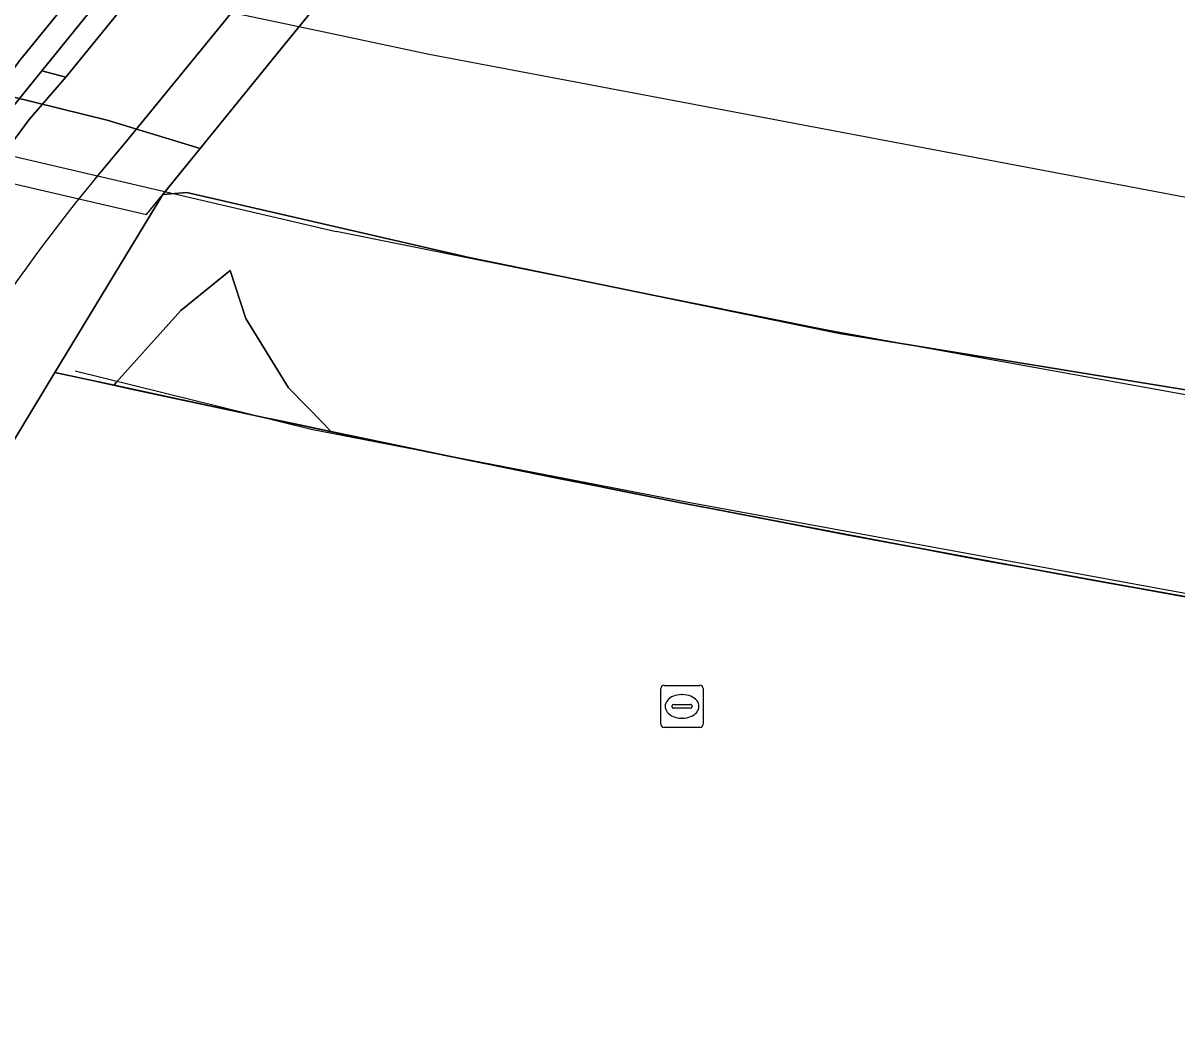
# Model space of a CAD drawing. Extents: x 160675 to 161153, y 383241 to 383714.
# Drawn here: x 160792.54 to 160819.96, y 383659.85 to 383683.68 of the extents above; entities that cross this region are included whole.
import ezdxf

# ---------------------------------------------------------------- set-up
doc = ezdxf.new("R2010")
doc.units = 0
for name, color, linetype in [('IMGEO_Berm_open', 7, 'Continuous'), ('IMGEO_Erf', 7, 'Continuous'), ('IMGEO_Fietspad_open', 7, 'Continuous'), ('IMGEO_Geluidsscherm', 7, 'Continuous'), ('IMGEO_Grasland_overig', 7, 'Continuous'), ('IMGEO_Hek', 7, 'Continuous'), ('IMGEO_Muur', 7, 'Continuous'), ('IMGEO_Rioolput', 7, 'Continuous'), ('IMGEO_Spoor', 7, 'Continuous'), ('IMGEO_Spoorbaan_halfverhard', 7, 'Continuous'), ('IMGEO_Struiken', 7, 'Continuous'), ('IMGEO_Terreindeel_gesloten', 7, 'Continuous'), ('IMGEO_Verkeerseiland_open', 7, 'Continuous'), ('IMGEO_Voetpad_open', 7, 'Continuous')]:
    doc.layers.add(name, color=color, linetype=linetype)

msp = doc.modelspace()

# ---------------------------------------------------------------- linework, layer by layer
at = {"layer": 'IMGEO_Berm_open'}
for points in [[(160776.164, 383651.255), (160785.603, 383670.04), (160789.029, 383677.308), (160789.974, 383679.042), (160790.781, 383680.241), (160790.569, 383680.326), (160790.927, 383680.736), (160792.473, 383682.818), (160793.599, 383684.194), (160794.667, 383685.497), (160798.345, 383689.99), (160799.413, 383691.294), (160801.363, 383693.675), (160802.433, 383694.983), (160805.608, 383698.86), (160806.681, 383700.171), (160808.724, 383702.666), (160809.805, 383703.986), (160813.433, 383708.427), (160814.505, 383709.742), (160816.06, 383711.651), (160816.356, 383712.013), (160815.557, 383712.141)], [(160789.972, 383677.705), (160792.014, 383680.487), (160792.678, 383681.392), (160793.555, 383682.396), (160792.984, 383682.55), (160791.419, 383680.624), (160791.07, 383680.195), (160790.781, 383680.241), (160789.974, 383679.042), (160789.029, 383677.308), (160785.603, 383670.04), (160776.164, 383651.255), (160777.706, 383650.559), (160787.378, 383673.294)]]:
    msp.add_lwpolyline(points, dxfattribs=at)
at = {"layer": 'IMGEO_Erf'}
msp.add_lwpolyline([(160821.258, 383669.861), (160818.905, 383670.275), (160818.194, 383670.4), (160816.143, 383670.777), (160814.002, 383671.171), (160813.198, 383671.319), (160811.282, 383671.687), (160808.964, 383672.132), (160808.21, 383672.277), (160806.355, 383672.648), (160804.096, 383673.1), (160803.229, 383673.273), (160801.373, 383673.659), (160799.847, 383673.977), (160798.73, 383674.21), (160798.257, 383674.308), (160794.699, 383675.078), (160793.292, 383675.382), (160792.226, 383673.622), (160780.104, 383645.169)], dxfattribs=at)
at = {"layer": 'IMGEO_Fietspad_open'}
for points in [[(160817.541, 383711.821), (160817.232, 383711.448), (160815.632, 383709.515), (160814.546, 383708.203), (160811.72, 383704.789), (160810.9, 383703.778), (160809.827, 383702.456), (160807.789, 383699.943), (160806.724, 383698.631), (160803.571, 383694.743), (160802.509, 383693.434), (160800.57, 383691.043), (160799.51, 383689.737), (160795.861, 383685.238), (160794.802, 383683.933), (160793.555, 383682.396), (160792.678, 383681.392), (160792.014, 383680.487), (160789.972, 383677.705)], [(160794.243, 383679.976), (160795.036, 383680.923), (160797.086, 383683.438), (160798.149, 383684.743), (160801.798, 383689.242), (160802.857, 383690.548), (160804.805, 383692.95), (160805.867, 383694.259), (160809.028, 383698.157), (160810.092, 383699.47), (160812.154, 383702.013), (160813.227, 383703.335), (160816.807, 383707.749), (160817.874, 383709.065), (160819.49, 383711.058), (160819.812, 383711.455), (160817.541, 383711.821)]]:
    msp.add_lwpolyline(points, dxfattribs=at)
msp.add_arc((160824.086, 383655.197), 38.789, 140.2971, 156.2572, dxfattribs=at)
at = {"layer": 'IMGEO_Geluidsscherm'}
for points in [[(160781.848, 383682.949), (160783.502, 383682.571), (160799.973, 383678.729)], [(160941.714, 383665.035), (160940.574, 383665.04), (160927.024, 383665.038), (160914.146, 383665.19), (160899.106, 383666.037), (160890.253, 383666.516), (160873.458, 383667.804), (160859.516, 383669.238), (160845.513, 383670.723), (160827.895, 383673.457), (160811.683, 383676.376), (160799.973, 383678.729)]]:
    msp.add_lwpolyline(points, dxfattribs=at)
at = {"layer": 'IMGEO_Grasland_overig'}
msp.add_lwpolyline([(160794.741, 383675.132), (160794.699, 383675.078), (160798.257, 383674.308), (160798.73, 383674.21), (160799.847, 383673.977), (160799.69, 383674.148), (160798.847, 383675.015), (160797.833, 383676.658), (160797.456, 383677.802), (160796.284, 383676.855)], close=True, dxfattribs=at)
at = {"layer": 'IMGEO_Hek'}
for points in [[(160793.292, 383675.382), (160793.671, 383676.007), (160795.853, 383679.607)], [(160940.622, 383660.983), (160937.989, 383660.969), (160933.44, 383660.916), (160930.459, 383660.871), (160918.078, 383661.129), (160900.405, 383661.529), (160894.103, 383661.869), (160888.121, 383662.256), (160882.407, 383662.372), (160873.298, 383663.099), (160870.33, 383663.347), (160864.316, 383663.966), (160852.468, 383665.099), (160840.626, 383666.667), (160834.729, 383667.513), (160828.809, 383668.542), (160808.251, 383672.304), (160799.384, 383674.027), (160793.776, 383675.413)]]:
    msp.add_lwpolyline(points, dxfattribs=at)
msp.add_arc((160934.037, 384314.203), 654.142, 257.575101, 267.362892, dxfattribs=at)
at = {"layer": 'IMGEO_Muur'}
msp.add_lwpolyline([(160793.599, 383684.194), (160792.473, 383682.818), (160790.927, 383680.736), (160790.569, 383680.326), (160790.781, 383680.241), (160791.07, 383680.195), (160791.419, 383680.624), (160792.984, 383682.55), (160794.212, 383684.061)], dxfattribs=at)
at = {"layer": 'IMGEO_Rioolput'}
for p, q in [((160807.695, 383667.018), (160807.695, 383667.87)), ((160807.77, 383667.944), (160808.622, 383667.944)), ((160808.696, 383667.87), (160808.696, 383667.018)), ((160807.997, 383667.487), (160808.395, 383667.487)), ((160808.183, 383667.724), (160808.208, 383667.724)), ((160807.954, 383667.438), (160807.954, 383667.45)), ((160808.392, 383667.401), (160807.994, 383667.401)), ((160808.438, 383667.45), (160808.438, 383667.438)), ((160808.622, 383666.944), (160807.77, 383666.944)), ((160808.206, 383667.164), (160808.181, 383667.164))]:
    msp.add_line(p, q, dxfattribs=at)
for points in [[(160807.695, 383667.018), (160807.695, 383667.87)], [(160807.77, 383667.944), (160808.622, 383667.944)], [(160808.696, 383667.87), (160808.696, 383667.018)], [(160808.622, 383666.944), (160807.77, 383666.944)]]:
    msp.add_lwpolyline(points, dxfattribs=at)
for centre, radius, start, end in [((160807.772, 383667.868), 0.0765, 91.552, 178.448), ((160807.772, 383667.868), 0.0765, 91.552, 178.448), ((160808.62, 383667.868), 0.0765, 1.552, 88.448), ((160808.62, 383667.868), 0.0765, 1.552, 88.448), ((160807.994, 383667.447), 0.0403, 85.8775, 175.7526), ((160808.399, 383667.449), 0.0386, 1.7309, 96.639), ((160807.991, 383667.437), 0.0366, 178.938, 274.7102), ((160808.395, 383667.444), 0.043, 264.8664, 352.4533), ((160807.772, 383667.02), 0.0765, 181.552, 268.448), ((160807.772, 383667.02), 0.0765, 181.552, 268.448), ((160808.62, 383667.02), 0.0765, 271.552, 358.448), ((160808.62, 383667.02), 0.0765, 271.552, 358.448)]:
    msp.add_arc(centre, radius, start, end, dxfattribs=at)
for centre, major_axis, ratio, start_param, end_param in [((160808.182, 383667.444), (-0.387, 0.002), 0.722429, 4.712389, 7.853982), ((160808.207, 383667.444), (-0.39, 0.002), 0.717154, 1.570796, 4.712389)]:
    msp.add_ellipse(centre, major_axis=major_axis, ratio=ratio, start_param=start_param, end_param=end_param, dxfattribs=at)
at = {"layer": 'IMGEO_Spoor'}
for points in [[(160784.841, 383686.749), (160792.447, 383685.006), (160799.541, 383683.502)], [(160799.541, 383683.502), (160802.19, 383682.941), (160820.969, 383679.396), (160839.844, 383676.405), (160858.798, 383673.97), (160877.817, 383672.093), (160894.974, 383670.883), (160912.157, 383670.145), (160915.977, 383670.021), (160933.175, 383669.811), (160952.283, 383670.118), (160971.374, 383670.985), (160990.431, 383672.414), (161008.04, 383674.179), (161035.872, 383677.224)]]:
    msp.add_lwpolyline(points, dxfattribs=at)
at = {"layer": 'IMGEO_Spoorbaan_halfverhard'}
msp.add_lwpolyline([(160821.504, 383711.182), (160819.947, 383711.433), (160819.524, 383711.48), (160819.125, 383711.566), (160805.62, 383713.744), (160782.938, 383684.277), (160782.817, 383684.13), (160789.932, 383682.507), (160794.531, 383681.378), (160796.743, 383680.703)], close=True, dxfattribs=at)
msp.add_lwpolyline([(160821.167, 383710.768), (160819.524, 383708.746), (160818.447, 383707.42), (160814.874, 383703.022), (160813.8, 383701.699), (160811.718, 383699.136), (160810.651, 383697.823), (160807.48, 383693.92), (160806.417, 383692.611), (160804.46, 383690.202), (160803.399, 383688.896), (160799.746, 383684.399), (160798.684, 383683.092), (160795.853, 383679.607), (160796.429, 383679.653), (160803.137, 383678.111), (160811.942, 383676.309), (160844.333, 383671.026)], dxfattribs=at)
at = {"layer": 'IMGEO_Struiken'}
msp.add_lwpolyline([(160844.333, 383671.026), (160811.942, 383676.309), (160803.137, 383678.111), (160796.429, 383679.653), (160795.853, 383679.607), (160793.671, 383676.007), (160793.292, 383675.382), (160794.699, 383675.078), (160794.741, 383675.132), (160796.284, 383676.855), (160797.456, 383677.802), (160797.833, 383676.658), (160798.847, 383675.015), (160799.69, 383674.148), (160799.847, 383673.977), (160801.373, 383673.659), (160803.229, 383673.273), (160804.096, 383673.1), (160806.355, 383672.648), (160808.21, 383672.277), (160808.964, 383672.132), (160811.282, 383671.687), (160813.198, 383671.319), (160814.002, 383671.171), (160816.143, 383670.777), (160818.194, 383670.4), (160818.905, 383670.275), (160821.258, 383669.861)], dxfattribs=at)
at = {"layer": 'IMGEO_Terreindeel_gesloten'}
msp.add_lwpolyline([(160782.817, 383684.13), (160781.392, 383682.394), (160795.471, 383679.137), (160796.743, 383680.703), (160794.531, 383681.378), (160789.932, 383682.507)], close=True, dxfattribs=at)
at = {"layer": 'IMGEO_Verkeerseiland_open'}
msp.add_lwpolyline([(160802.509, 383693.434), (160803.571, 383694.743), (160806.724, 383698.631), (160807.789, 383699.943), (160809.827, 383702.456), (160810.9, 383703.778), (160811.72, 383704.789), (160811.32, 383705.113), (160810.324, 383703.888), (160809.25, 383702.565), (160807.215, 383700.061), (160806.148, 383698.749), (160802.992, 383694.865), (160801.928, 383693.556), (160799.988, 383691.169), (160798.927, 383689.864), (160795.272, 383685.366), (160794.212, 383684.061), (160792.984, 383682.55), (160793.555, 383682.396), (160794.802, 383683.933), (160795.861, 383685.238), (160799.51, 383689.737), (160800.57, 383691.043)], close=True, dxfattribs=at)
at = {"layer": 'IMGEO_Voetpad_open'}
for points in [[(160819.812, 383711.455), (160819.49, 383711.058), (160817.874, 383709.065), (160816.807, 383707.749), (160813.227, 383703.335), (160812.154, 383702.013), (160810.092, 383699.47), (160809.028, 383698.157), (160805.867, 383694.259), (160804.805, 383692.95), (160802.857, 383690.548), (160801.798, 383689.242), (160798.149, 383684.743), (160797.086, 383683.438), (160795.036, 383680.923), (160794.243, 383679.976)], [(160770.329, 383632.9), (160774.063, 383630.917), (160773.927, 383631.159), (160773.215, 383632.428), (160773.203, 383634.017), (160779.581, 383644.323), (160780.104, 383645.169), (160792.226, 383673.622), (160793.292, 383675.382), (160793.671, 383676.007), (160795.853, 383679.607), (160798.684, 383683.092), (160799.746, 383684.399), (160803.399, 383688.896), (160804.46, 383690.202), (160806.417, 383692.611), (160807.48, 383693.92), (160810.651, 383697.823), (160811.718, 383699.136), (160813.8, 383701.699), (160814.874, 383703.022), (160818.447, 383707.42), (160819.524, 383708.746), (160821.167, 383710.768)]]:
    msp.add_lwpolyline(points, dxfattribs=at)
msp.add_arc((160824.086, 383655.197), 38.789, 140.2971, 156.2572, dxfattribs=at)

doc.saveas('drawing.dxf')
